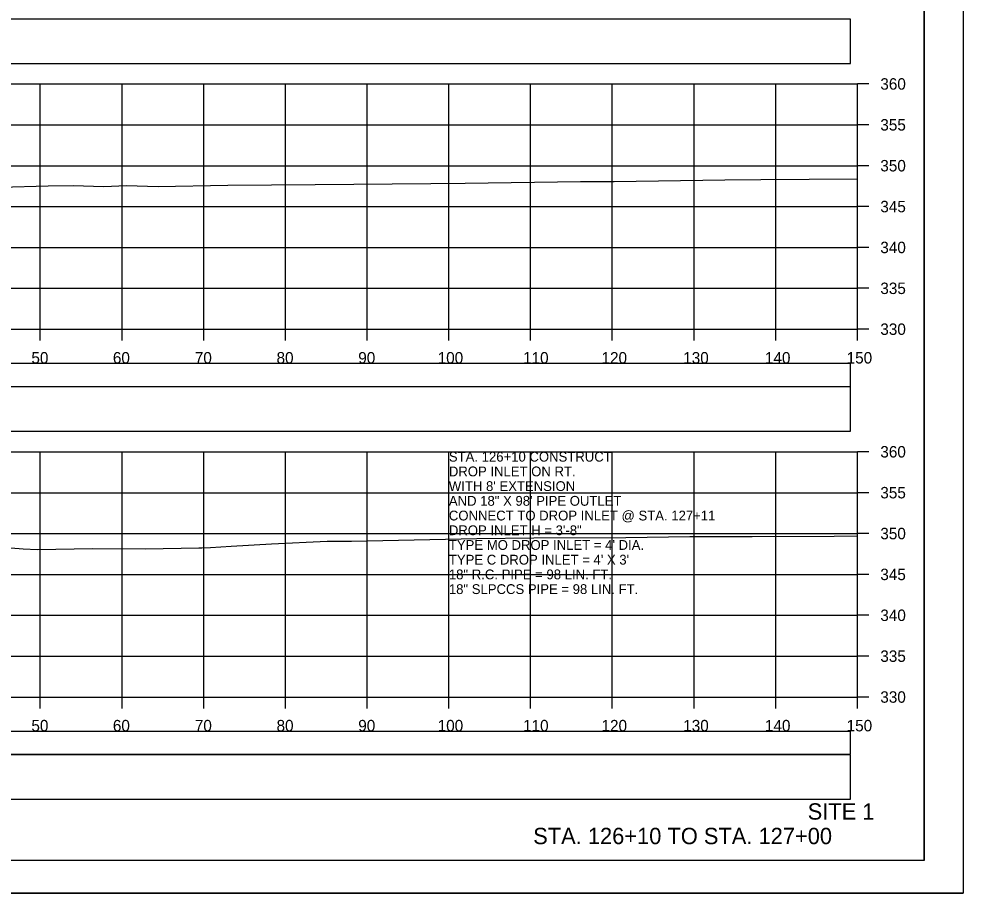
# Model space of a CAD drawing. Extents: x 1368122 to 1710785, y 373130 to 557566.
# Drawn here: x 1368736.3 to 1368851.8, y 376757.1 to 376864 of the extents above; entities that cross this region are included whole.
import ezdxf

# ---------------------------------------------------------------- set-up
doc = ezdxf.new("R2010")
doc.units = 0
for name, color, linetype in [('R_Alt Surface', 7, 'Continuous'), ('R_Axis', 7, 'Continuous'), ('R_Axis Annot', 7, 'Continuous'), ('R_Border', 7, 'Continuous'), ('R_Draft', 7, 'Continuous'), ('R_Exist Surface', 7, 'Continuous'), ('R_Grid', 7, 'Continuous'), ('R_No Plot', 7, 'Continuous'), ('R_Water Annot', 7, 'Continuous')]:
    doc.layers.add(name, color=color, linetype=linetype)

msp = doc.modelspace()

# ---------------------------------------------------------------- linework, layer by layer
for points in [[(1368539.73, 376858.58), (1368838.03, 376858.58), (1368838.03, 376863.99), (1368539.73, 376863.99)], [(1368539.73, 376813.58), (1368838.03, 376813.58), (1368838.03, 376818.99), (1368539.73, 376818.99)], [(1368539.73, 376768.58), (1368838.03, 376768.58), (1368838.03, 376773.99), (1368539.73, 376773.99)]]:
    msp.add_lwpolyline(points, close=True)
at = {"layer": 'R_Alt Surface'}
for points in [[(1368539.73, 376819.05), (1368838.03, 376819.05), (1368838.03, 376821.86), (1368539.73, 376821.86)], [(1368539.73, 376774.05), (1368838.03, 376774.05), (1368838.03, 376776.86), (1368539.73, 376776.86)]]:
    msp.add_lwpolyline(points, close=True, dxfattribs=at)
at = {"layer": 'R_Axis'}
for p, q in [((1368838.88, 376826.06), (1368838.88, 376856.06)), ((1368840.28, 376856.06), (1368838.88, 376856.06)), ((1368840.28, 376851.06), (1368838.88, 376851.06)), ((1368840.28, 376846.06), (1368838.88, 376846.06)), ((1368840.28, 376841.06), (1368838.88, 376841.06)), ((1368840.28, 376836.06), (1368838.88, 376836.06)), ((1368840.28, 376831.06), (1368838.88, 376831.06)), ((1368538.88, 376826.06), (1368838.88, 376826.06)), ((1368738.88, 376824.66), (1368738.88, 376826.06)), ((1368748.88, 376824.66), (1368748.88, 376826.06)), ((1368758.88, 376824.66), (1368758.88, 376826.06)), ((1368768.88, 376824.66), (1368768.88, 376826.06)), ((1368778.88, 376824.66), (1368778.88, 376826.06)), ((1368788.88, 376824.66), (1368788.88, 376826.06)), ((1368798.88, 376824.66), (1368798.88, 376826.06)), ((1368808.88, 376824.66), (1368808.88, 376826.06)), ((1368818.88, 376824.66), (1368818.88, 376826.06)), ((1368828.88, 376824.66), (1368828.88, 376826.06)), ((1368838.88, 376824.66), (1368838.88, 376826.06)), ((1368840.28, 376826.06), (1368838.88, 376826.06)), ((1368838.88, 376781.06), (1368838.88, 376811.06)), ((1368840.28, 376811.06), (1368838.88, 376811.06)), ((1368840.28, 376806.06), (1368838.88, 376806.06)), ((1368840.28, 376801.06), (1368838.88, 376801.06)), ((1368840.28, 376796.06), (1368838.88, 376796.06)), ((1368840.28, 376791.06), (1368838.88, 376791.06)), ((1368840.28, 376786.06), (1368838.88, 376786.06)), ((1368538.88, 376781.06), (1368838.88, 376781.06)), ((1368738.88, 376779.66), (1368738.88, 376781.06)), ((1368748.88, 376779.66), (1368748.88, 376781.06)), ((1368758.88, 376779.66), (1368758.88, 376781.06)), ((1368768.88, 376779.66), (1368768.88, 376781.06)), ((1368778.88, 376779.66), (1368778.88, 376781.06)), ((1368788.88, 376779.66), (1368788.88, 376781.06)), ((1368798.88, 376779.66), (1368798.88, 376781.06)), ((1368808.88, 376779.66), (1368808.88, 376781.06)), ((1368818.88, 376779.66), (1368818.88, 376781.06)), ((1368828.88, 376779.66), (1368828.88, 376781.06)), ((1368838.88, 376779.66), (1368838.88, 376781.06)), ((1368840.28, 376781.06), (1368838.88, 376781.06))]:
    msp.add_line(p, q, dxfattribs=at)
at = {"layer": 'R_Border'}
for q in [(1368847.06, 376966.52), (1368530.88, 376761.06)]:
    msp.add_line((1368847.06, 376761.06), q, dxfattribs=at)
at = {"layer": 'R_Exist Surface'}
for points in [[(1368728.15, 376843.29), (1368739.85, 376843.58), (1368742.89, 376843.63), (1368746.67, 376843.51), (1368749.43, 376843.65), (1368753.32, 376843.5), (1368761.81, 376843.69), (1368772.5, 376843.77), (1368786.66, 376843.89), (1368790.87, 376843.92), (1368804.97, 376844.11), (1368809.09, 376844.13), (1368822.66, 376844.33), (1368827.07, 376844.38), (1368838.88, 376844.47)], [(1368735.26, 376799.31), (1368736.8, 376799.17), (1368738.55, 376799.11), (1368745.26, 376799.24), (1368751.74, 376799.2), (1368758.3, 376799.3), (1368758.66, 376799.33), (1368759.71, 376799.36), (1368762.22, 376799.51), (1368767.17, 376799.81), (1368773.97, 376800.11), (1368776.97, 376800.13), (1368792.3, 376800.46), (1368799.26, 376800.54), (1368810.53, 376800.58), (1368818.36, 376800.69), (1368825.99, 376800.68), (1368836.02, 376800.75), (1368838.88, 376800.78)]]:
    msp.add_lwpolyline(points, dxfattribs=at)
at = {"layer": 'R_Grid'}
for p, q in [((1368538.88, 376856.06), (1368838.88, 376856.06)), ((1368738.88, 376826.06), (1368738.88, 376856.06)), ((1368748.88, 376826.06), (1368748.88, 376856.06)), ((1368758.88, 376826.06), (1368758.88, 376856.06)), ((1368768.88, 376826.06), (1368768.88, 376856.06)), ((1368778.88, 376826.06), (1368778.88, 376856.06)), ((1368788.88, 376826.06), (1368788.88, 376856.06)), ((1368798.88, 376826.06), (1368798.88, 376856.06)), ((1368808.88, 376826.06), (1368808.88, 376856.06)), ((1368818.88, 376826.06), (1368818.88, 376856.06)), ((1368828.88, 376826.06), (1368828.88, 376856.06)), ((1368838.88, 376826.06), (1368838.88, 376856.06)), ((1368538.88, 376851.06), (1368838.88, 376851.06)), ((1368538.88, 376846.06), (1368838.88, 376846.06)), ((1368538.88, 376841.06), (1368838.88, 376841.06)), ((1368538.88, 376836.06), (1368838.88, 376836.06)), ((1368538.88, 376831.06), (1368838.88, 376831.06)), ((1368538.88, 376826.06), (1368838.88, 376826.06)), ((1368538.88, 376811.06), (1368838.88, 376811.06)), ((1368738.88, 376781.06), (1368738.88, 376811.06)), ((1368748.88, 376781.06), (1368748.88, 376811.06)), ((1368758.88, 376781.06), (1368758.88, 376811.06)), ((1368768.88, 376781.06), (1368768.88, 376811.06)), ((1368778.88, 376781.06), (1368778.88, 376811.06)), ((1368788.88, 376781.06), (1368788.88, 376811.06)), ((1368798.88, 376781.06), (1368798.88, 376811.06)), ((1368808.88, 376781.06), (1368808.88, 376811.06)), ((1368818.88, 376781.06), (1368818.88, 376811.06)), ((1368828.88, 376781.06), (1368828.88, 376811.06)), ((1368838.88, 376781.06), (1368838.88, 376811.06)), ((1368538.88, 376806.06), (1368838.88, 376806.06)), ((1368538.88, 376801.06), (1368838.88, 376801.06)), ((1368538.88, 376796.06), (1368838.88, 376796.06)), ((1368538.88, 376791.06), (1368838.88, 376791.06)), ((1368538.88, 376786.06), (1368838.88, 376786.06)), ((1368538.88, 376781.06), (1368838.88, 376781.06))]:
    msp.add_line(p, q, dxfattribs=at)
at = {"layer": 'R_No Plot'}
msp.add_line((1368518.48, 376757.08), (1368851.81, 376757.08), dxfattribs=at)
for points in [[(1368518.47, 376970.41), (1368851.81, 376970.41), (1368851.81, 376757.07), (1368518.47, 376757.07)], [(1368764.8, 376966.52), (1368784.42, 376966.52), (1368784.42, 376956.64), (1368800.53, 376956.64), (1368823.73, 376956.64), (1368823.85, 376928.48), (1368847.06, 376928.48), (1368847.06, 376761.06), (1368530.88, 376761.06), (1368530.88, 376966.52)]]:
    msp.add_lwpolyline(points, close=True, dxfattribs=at)

# ---------------------------------------------------------------- texts
at = {"layer": 'R_Axis Annot'}
for s, p in [('360', (1368841.68, 376855.36)), ('355', (1368841.68, 376850.36)), ('350', (1368841.68, 376845.36)), ('345', (1368841.68, 376840.36)), ('340', (1368841.68, 376835.36)), ('335', (1368841.68, 376830.36)), ('330', (1368841.68, 376825.36)), ('50', (1368737.79, 376821.86)), ('60', (1368747.76, 376821.86)), ('70', (1368757.79, 376821.86)), ('80', (1368767.79, 376821.86)), ('90', (1368777.79, 376821.86)), ('100', (1368787.51, 376821.86)), ('110', (1368797.96, 376821.86)), ('120', (1368807.56, 376821.86)), ('130', (1368817.56, 376821.86)), ('140', (1368827.56, 376821.86)), ('150', (1368837.56, 376821.86)), ('360', (1368841.68, 376810.36)), ('355', (1368841.68, 376805.36)), ('350', (1368841.68, 376800.36)), ('345', (1368841.68, 376795.36)), ('340', (1368841.68, 376790.36)), ('335', (1368841.68, 376785.36)), ('330', (1368841.68, 376780.36)), ('50', (1368737.79, 376776.86)), ('60', (1368747.76, 376776.86)), ('70', (1368757.79, 376776.86)), ('80', (1368767.79, 376776.86)), ('90', (1368777.79, 376776.86)), ('100', (1368787.51, 376776.86)), ('110', (1368797.96, 376776.86)), ('120', (1368807.56, 376776.86)), ('130', (1368817.56, 376776.86)), ('140', (1368827.56, 376776.86)), ('150', (1368837.56, 376776.86))]:
    msp.add_text(s, height=1.4, dxfattribs=at).set_placement(p)
at = {"layer": 'R_Draft'}
for s, p in [('SITE 1', (1368832.79, 376766.06)), ('STA. 126+10 TO STA. 127+00', (1368799.2, 376763.06))]:
    msp.add_text(s, height=2, dxfattribs=at).set_placement(p)
at = {"layer": 'R_Water Annot'}
for s, p in [('STA. 126+10 CONSTRUCT', (1368788.88, 376809.86)), ('DROP INLET ON RT.', (1368788.88, 376808.06)), ("WITH 8' EXTENSION", (1368788.88, 376806.26)), ('AND 18" X 98\' PIPE OUTLET', (1368788.88, 376804.46)), ('CONNECT TO DROP INLET @ STA. 127+11', (1368788.88, 376802.66)), ('DROP INLET H = 3\'-8"', (1368788.88, 376800.86)), ("TYPE MO DROP INLET = 4' DIA.", (1368788.88, 376799.06)), ("TYPE C DROP INLET = 4' X 3'", (1368788.88, 376797.26)), ('18" R.C. PIPE = 98 LIN. FT.', (1368788.88, 376795.46)), ('18" SLPCCS PIPE = 98 LIN. FT.', (1368788.88, 376793.66))]:
    msp.add_text(s, height=1.2, dxfattribs=at).set_placement(p)

doc.saveas('drawing.dxf')
